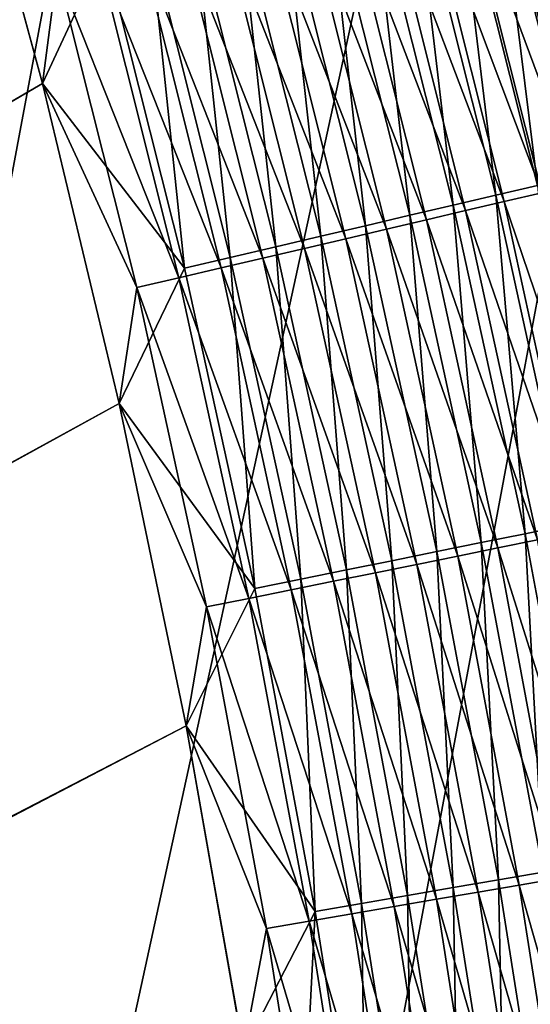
# Model space of a CAD drawing. Header units: metres. Extents: x -1 to 1402, y -1402 to 1.
# Tile 348 of 444: x 1220 to 1239, y -446 to -409. Entities that reach past the tile are written whole.
import ezdxf

# ---------------------------------------------------------------- set-up
doc = ezdxf.new("R2010")
doc.units = ezdxf.units.M

msp = doc.modelspace()

# ---------------------------------------------------------------- linework, layer by layer
at = {"layer": 'None0'}
for points in [[(1220.56311, -411.457306, -500.477753), (1217.352539, -399.679108, -500.477753), (759.270203, -676.616821, -500.477753)], [(762.366577, -676.864197, -503.477753), (1217.35083, -399.679199, -503.477753), (1220.562744, -411.458832, -503.477753)], [(1220.562744, -411.458832, -503.477753), (1217.35083, -399.679199, -503.477753), (1222.862549, -406.516388, -503.315948)], [(1220.56311, -411.457306, -500.477753), (1221.109619, -407.28186, -500.44104), (1217.352539, -399.679108, -500.477753)], [(1240.411377, -414.880615, -498.689392), (1237.340332, -402.641876, -498.686707), (1238.80127, -402.250916, -497.798798)], [(1238.900757, -415.235504, -499.506439), (1235.841064, -403.043121, -499.504211), (1237.340332, -402.641876, -498.686707)], [(1238.900757, -415.235504, -499.506439), (1237.340332, -402.641876, -498.686707), (1240.411377, -414.880615, -498.689392)], [(1241.731689, -414.886963, -494.372833), (1238.657104, -402.595764, -494.369324), (1237.348999, -402.945099, -495.250061)], [(1237.35437, -415.598755, -500.251099), (1234.306396, -403.453827, -500.249329), (1235.841064, -403.043121, -499.504211)], [(1237.35437, -415.598755, -500.251099), (1235.841064, -403.043121, -499.504211), (1238.900757, -415.235504, -499.506439)], [(1240.413574, -415.195862, -495.253052), (1237.348999, -402.945099, -495.250061), (1236.002808, -403.304596, -496.06781)], [(1241.731689, -414.886963, -494.372833), (1237.348999, -402.945099, -495.250061), (1240.413574, -415.195862, -495.253052)], [(1235.775269, -415.969696, -500.921356), (1232.739136, -403.87326, -500.919983), (1234.306396, -403.453827, -500.249329)], [(1235.775269, -415.969696, -500.921356), (1234.306396, -403.453827, -500.249329), (1237.35437, -415.598755, -500.251099)], [(1239.057251, -415.513702, -496.070313), (1236.002808, -403.304596, -496.06781), (1234.621338, -403.673523, -496.820679)], [(1240.413574, -415.195862, -495.253052), (1236.002808, -403.304596, -496.06781), (1239.057251, -415.513702, -496.070313)], [(1234.166626, -416.347595, -501.515411), (1231.142456, -404.300537, -501.514404), (1232.739136, -403.87326, -500.919983)], [(1234.166626, -416.347595, -501.515411), (1232.739136, -403.87326, -500.919983), (1235.775269, -415.969696, -500.921356)], [(1237.665283, -415.839905, -496.822754), (1234.621338, -403.673523, -496.820679), (1233.207153, -404.051178, -497.506805)], [(1239.057251, -415.513702, -496.070313), (1234.621338, -403.673523, -496.820679), (1237.665283, -415.839905, -496.822754)], [(1236.240356, -416.173798, -497.508484), (1233.207153, -404.051178, -497.506805), (1231.763062, -404.436829, -498.124359)], [(1237.665283, -415.839905, -496.822754), (1233.207153, -404.051178, -497.506805), (1236.240356, -416.173798, -497.508484)], [(1232.532227, -416.731506, -502.03241), (1229.520386, -404.734619, -502.031677), (1231.142456, -404.300537, -501.514404)], [(1234.7854, -416.514801, -498.125671), (1231.763062, -404.436829, -498.124359), (1230.29187, -404.829712, -498.671661)], [(1232.532227, -416.731506, -502.03241), (1231.142456, -404.300537, -501.514404), (1234.166626, -416.347595, -501.515411)], [(1236.240356, -416.173798, -497.508484), (1231.763062, -404.436829, -498.124359), (1234.7854, -416.514801, -498.125671)], [(1229.520386, -404.734619, -502.031677), (1230.876587, -417.120422, -502.471619), (1227.877197, -405.174377, -502.471161)], [(1233.303101, -416.862152, -498.672638), (1230.29187, -404.829712, -498.671661), (1228.797363, -405.228851, -499.147858)], [(1230.876587, -417.120422, -502.471619), (1229.520386, -404.734619, -502.031677), (1232.532227, -416.731506, -502.03241)], [(1230.29187, -404.829712, -498.671661), (1233.303101, -416.862152, -498.672638), (1234.7854, -416.514801, -498.125671)], [(1229.203857, -417.513336, -502.832428), (1226.217041, -405.618683, -502.832123), (1227.877197, -405.174377, -502.471161)], [(1228.797363, -405.228851, -499.147858), (1227.283203, -405.633179, -499.552368), (1231.797241, -417.215027, -499.14856)], [(1227.877197, -405.174377, -502.471161), (1230.876587, -417.120422, -502.471619), (1229.203857, -417.513336, -502.832428)], [(1231.797241, -417.215027, -499.14856), (1233.303101, -416.862152, -498.672638), (1228.797363, -405.228851, -499.147858)], [(1226.217041, -405.618683, -502.832123), (1227.518311, -417.909302, -503.114105), (1224.544067, -406.066406, -503.113953)], [(1230.271729, -417.57251, -499.552856), (1227.283203, -405.633179, -499.552368), (1225.75354, -406.041687, -499.884583)], [(1227.518311, -417.909302, -503.114105), (1226.217041, -405.618683, -502.832123), (1229.203857, -417.513336, -502.832428)], [(1227.283203, -405.633179, -499.552368), (1230.271729, -417.57251, -499.552856), (1231.797241, -417.215027, -499.14856)], [(1224.544067, -406.066406, -503.113953), (1225.824219, -418.307281, -503.31601), (1222.862549, -406.516388, -503.315948)], [(1225.75354, -406.041687, -499.884583), (1224.212158, -406.453308, -500.143829), (1228.730469, -417.933685, -499.884857)], [(1224.544067, -406.066406, -503.113953), (1227.518311, -417.909302, -503.114105), (1225.824219, -418.307281, -503.31601)], [(1228.730469, -417.933685, -499.884857), (1230.271729, -417.57251, -499.552856), (1225.75354, -406.041687, -499.884583)], [(1225.824219, -418.307281, -503.31601), (1220.562744, -411.458832, -503.477753), (1222.862549, -406.516388, -503.315948)], [(1227.17749, -418.297638, -500.143951), (1224.212158, -406.453308, -500.143829), (1222.662842, -406.867065, -500.329529)], [(1224.212158, -406.453308, -500.143829), (1227.17749, -418.297638, -500.143951), (1228.730469, -417.933685, -499.884857)], [(1222.662842, -406.867065, -500.329529), (1221.109619, -407.28186, -500.44104), (1225.616577, -418.663422, -500.329559)], [(1225.616577, -418.663422, -500.329559), (1227.17749, -418.297638, -500.143951), (1222.662842, -406.867065, -500.329529)], [(1224.051636, -419.030151, -500.44104), (1221.109619, -407.28186, -500.44104), (1220.56311, -411.457306, -500.477753)], [(1221.109619, -407.28186, -500.44104), (1224.051636, -419.030151, -500.44104), (1225.616577, -418.663422, -500.329559)], [(759.270203, -676.616821, -500.477753), (1223.404785, -423.330414, -500.477753), (1220.56311, -411.457306, -500.477753)], [(1220.562744, -411.458832, -503.477753), (1223.40564, -423.332764, -503.477753), (762.366577, -676.864197, -503.477753)], [(1223.40564, -423.332764, -503.477753), (1220.562744, -411.458832, -503.477753), (1225.824219, -418.307281, -503.31601)], [(1223.404785, -423.330414, -500.477753), (1224.051636, -419.030151, -500.44104), (1220.56311, -411.457306, -500.477753)], [(1240.029907, -427.833282, -500.252777), (1237.35437, -415.598755, -500.251099), (1238.900757, -415.235504, -499.506439)], [(1241.736694, -427.810059, -496.072693), (1239.057251, -415.513702, -496.070313), (1237.665283, -415.839905, -496.822754)], [(1238.440552, -428.156586, -500.922668), (1235.775269, -415.969696, -500.921356), (1237.35437, -415.598755, -500.251099)], [(1240.335693, -428.094269, -496.824707), (1237.665283, -415.839905, -496.822754), (1236.240356, -416.173798, -497.508484)], [(1238.440552, -428.156586, -500.922668), (1237.35437, -415.598755, -500.251099), (1240.029907, -427.833282, -500.252777)], [(1241.736694, -427.810059, -496.072693), (1237.665283, -415.839905, -496.822754), (1240.335693, -428.094269, -496.824707)], [(1236.821411, -428.485962, -501.516418), (1234.166626, -416.347595, -501.515411), (1235.775269, -415.969696, -500.921356)], [(1238.901611, -428.385162, -497.51004), (1236.240356, -416.173798, -497.508484), (1234.7854, -416.514801, -498.125671)], [(1236.821411, -428.485962, -501.516418), (1235.775269, -415.969696, -500.921356), (1238.440552, -428.156586, -500.922668)], [(1240.335693, -428.094269, -496.824707), (1236.240356, -416.173798, -497.508484), (1238.901611, -428.385162, -497.51004)], [(1235.176636, -428.820557, -502.033112), (1232.532227, -416.731506, -502.03241), (1234.166626, -416.347595, -501.515411)], [(1233.303101, -416.862152, -498.672638), (1237.437134, -428.682251, -498.126892), (1234.7854, -416.514801, -498.125671)], [(1235.176636, -428.820557, -502.033112), (1234.166626, -416.347595, -501.515411), (1236.821411, -428.485962, -501.516418)], [(1234.7854, -416.514801, -498.125671), (1237.437134, -428.682251, -498.126892), (1238.901611, -428.385162, -497.51004)], [(1233.510254, -429.159546, -502.472107), (1230.876587, -417.120422, -502.471619), (1232.532227, -416.731506, -502.03241)], [(1235.945313, -428.984894, -498.673553), (1233.303101, -416.862152, -498.672638), (1231.797241, -417.215027, -499.14856)], [(1233.510254, -429.159546, -502.472107), (1232.532227, -416.731506, -502.03241), (1235.176636, -428.820557, -502.033112)], [(1237.437134, -428.682251, -498.126892), (1233.303101, -416.862152, -498.672638), (1235.945313, -428.984894, -498.673553)], [(1230.876587, -417.120422, -502.471619), (1231.826782, -429.502014, -502.832703), (1229.203857, -417.513336, -502.832428)], [(1231.797241, -417.215027, -499.14856), (1230.271729, -417.57251, -499.552856), (1234.429688, -429.292328, -499.149231)], [(1231.826782, -429.502014, -502.832703), (1230.876587, -417.120422, -502.471619), (1233.510254, -429.159546, -502.472107)], [(1234.429688, -429.292328, -499.149231), (1235.945313, -428.984894, -498.673553), (1231.797241, -417.215027, -499.14856)], [(1230.130371, -429.847107, -503.114227), (1227.518311, -417.909302, -503.114105), (1229.203857, -417.513336, -502.832428)], [(1232.894409, -429.60376, -499.553284), (1230.271729, -417.57251, -499.552856), (1228.730469, -417.933685, -499.884857)], [(1229.203857, -417.513336, -502.832428), (1231.826782, -429.502014, -502.832703), (1230.130371, -429.847107, -503.114227)], [(1230.271729, -417.57251, -499.552856), (1232.894409, -429.60376, -499.553284), (1234.429688, -429.292328, -499.149231)], [(1227.518311, -417.909302, -503.114105), (1228.425293, -430.19397, -503.31604), (1225.824219, -418.307281, -503.31601)], [(1228.730469, -417.933685, -499.884857), (1227.17749, -418.297638, -500.143951), (1231.343262, -429.918427, -499.885132)], [(1228.425293, -430.19397, -503.31604), (1227.518311, -417.909302, -503.114105), (1230.130371, -429.847107, -503.114227)], [(1231.343262, -429.918427, -499.885132), (1232.894409, -429.60376, -499.553284), (1228.730469, -417.933685, -499.884857)], [(1228.425293, -430.19397, -503.31604), (1223.40564, -423.332764, -503.477753), (1225.824219, -418.307281, -503.31601)], [(1229.780273, -430.235504, -500.144104), (1227.17749, -418.297638, -500.143951), (1225.616577, -418.663422, -500.329559)], [(1227.17749, -418.297638, -500.143951), (1229.780273, -430.235504, -500.144104), (1231.343262, -429.918427, -499.885132)], [(1225.616577, -418.663422, -500.329559), (1224.051636, -419.030151, -500.44104), (1228.209229, -430.554199, -500.32962)], [(1228.209229, -430.554199, -500.32962), (1229.780273, -430.235504, -500.144104), (1225.616577, -418.663422, -500.329559)], [(1226.634277, -430.873688, -500.44104), (1224.051636, -419.030151, -500.44104), (1223.404785, -423.330414, -500.477753)], [(1224.051636, -419.030151, -500.44104), (1226.634277, -430.873688, -500.44104), (1228.209229, -430.554199, -500.32962)], [(1225.883057, -435.283936, -500.477753), (1223.404785, -423.330414, -500.477753), (759.270203, -676.616821, -500.477753)], [(1223.40564, -423.332764, -503.477753), (1225.884155, -435.286407, -503.477753), (762.366577, -676.864197, -503.477753)], [(1225.883057, -435.283936, -500.477753), (1226.634277, -430.873688, -500.44104), (1223.404785, -423.330414, -500.477753)], [(1225.884155, -435.286407, -503.477753), (1223.40564, -423.332764, -503.477753), (1228.425293, -430.19397, -503.31604)], [(1240.73999, -440.422424, -500.923889), (1238.440552, -428.156586, -500.922668), (1240.029907, -427.833282, -500.252777)], [(1239.111938, -440.704163, -501.517334), (1236.821411, -428.485962, -501.516418), (1238.440552, -428.156586, -500.922668)], [(1239.111938, -440.704163, -501.517334), (1238.440552, -428.156586, -500.922668), (1240.73999, -440.422424, -500.923889)], [(1237.45813, -440.990387, -502.033783), (1235.176636, -428.820557, -502.033112), (1236.821411, -428.485962, -501.516418)], [(1239.723511, -440.927765, -498.128021), (1237.437134, -428.682251, -498.126892), (1235.945313, -428.984894, -498.673553)], [(1237.45813, -440.990387, -502.033783), (1236.821411, -428.485962, -501.516418), (1239.111938, -440.704163, -501.517334)], [(1237.437134, -428.682251, -498.126892), (1241.195923, -440.673767, -497.511505), (1238.901611, -428.385162, -497.51004)], [(1241.195923, -440.673767, -497.511505), (1237.437134, -428.682251, -498.126892), (1239.723511, -440.927765, -498.128021)], [(1235.782837, -441.280365, -502.472534), (1233.510254, -429.159546, -502.472107), (1235.176636, -428.820557, -502.033112)], [(1238.223511, -441.186493, -498.674408), (1235.945313, -428.984894, -498.673553), (1234.429688, -429.292328, -499.149231)], [(1235.782837, -441.280365, -502.472534), (1235.176636, -428.820557, -502.033112), (1237.45813, -440.990387, -502.033783)], [(1239.723511, -440.927765, -498.128021), (1235.945313, -428.984894, -498.673553), (1238.223511, -441.186493, -498.674408)], [(1234.09021, -441.573303, -502.832977), (1231.826782, -429.502014, -502.832703), (1233.510254, -429.159546, -502.472107)], [(1234.429688, -429.292328, -499.149231), (1232.894409, -429.60376, -499.553284), (1236.699707, -441.449341, -499.149841)], [(1234.09021, -441.573303, -502.832977), (1233.510254, -429.159546, -502.472107), (1235.782837, -441.280365, -502.472534)], [(1236.699707, -441.449341, -499.149841), (1238.223511, -441.186493, -498.674408), (1234.429688, -429.292328, -499.149231)], [(1231.826782, -429.502014, -502.832703), (1232.384521, -441.8685, -503.11438), (1230.130371, -429.847107, -503.114227)], [(1235.156128, -441.715637, -499.553711), (1232.894409, -429.60376, -499.553284), (1231.343262, -429.918427, -499.885132)], [(1232.384521, -441.8685, -503.11438), (1231.826782, -429.502014, -502.832703), (1234.09021, -441.573303, -502.832977)], [(1232.894409, -429.60376, -499.553284), (1235.156128, -441.715637, -499.553711), (1236.699707, -441.449341, -499.149841)], [(1230.670166, -442.165222, -503.316071), (1228.425293, -430.19397, -503.31604), (1230.130371, -429.847107, -503.114227)], [(1231.343262, -429.918427, -499.885132), (1229.780273, -430.235504, -500.144104), (1233.596558, -441.98465, -499.885376)], [(1230.130371, -429.847107, -503.114227), (1232.384521, -441.8685, -503.11438), (1230.670166, -442.165222, -503.316071)], [(1233.596558, -441.98465, -499.885376), (1235.156128, -441.715637, -499.553711), (1231.343262, -429.918427, -499.885132)], [(1230.670166, -442.165222, -503.316071), (1225.884155, -435.286407, -503.477753), (1228.425293, -430.19397, -503.31604)], [(1232.025024, -442.255707, -500.144226), (1229.780273, -430.235504, -500.144104), (1228.209229, -430.554199, -500.32962)], [(1229.780273, -430.235504, -500.144104), (1232.025024, -442.255707, -500.144226), (1233.596558, -441.98465, -499.885376)], [(1228.862061, -442.801331, -500.44104), (1226.634277, -430.873688, -500.44104), (1225.883057, -435.283936, -500.477753)], [(1228.209229, -430.554199, -500.32962), (1226.634277, -430.873688, -500.44104), (1230.445557, -442.528168, -500.329651)], [(1226.634277, -430.873688, -500.44104), (1228.862061, -442.801331, -500.44104), (1230.445557, -442.528168, -500.329651)], [(1230.445557, -442.528168, -500.329651), (1232.025024, -442.255707, -500.144226), (1228.209229, -430.554199, -500.32962)], [(1228.003662, -447.304108, -500.477753), (1225.883057, -435.283936, -500.477753), (759.270203, -676.616821, -500.477753)], [(762.366577, -676.864197, -503.477753), (1225.884155, -435.286407, -503.477753), (1228.005249, -447.307983, -503.477753)], [(1228.003662, -447.304108, -500.477753), (1228.862061, -442.801331, -500.44104), (1225.883057, -435.283936, -500.477753)], [(1230.670166, -442.165222, -503.316071), (1228.005249, -447.307983, -503.477753), (1225.884155, -435.286407, -503.477753)], [(1239.383911, -453.231964, -502.034424), (1237.45813, -440.990387, -502.033783), (1239.111938, -440.704163, -501.517334)], [(1237.70105, -453.473877, -502.472992), (1235.782837, -441.280365, -502.472534), (1237.45813, -440.990387, -502.033783)], [(1237.70105, -453.473877, -502.472992), (1237.45813, -440.990387, -502.033783), (1239.383911, -453.231964, -502.034424)], [(1241.651489, -453.242371, -498.129089), (1239.723511, -440.927765, -498.128021), (1238.223511, -441.186493, -498.674408)], [(1236.000854, -453.718262, -502.833221), (1234.09021, -441.573303, -502.832977), (1235.782837, -441.280365, -502.472534)], [(1236.699707, -441.449341, -499.149841), (1235.156128, -441.715637, -499.553711), (1238.614258, -453.677155, -499.150421)], [(1236.000854, -453.718262, -502.833221), (1235.782837, -441.280365, -502.472534), (1237.70105, -453.473877, -502.472992)], [(1240.144775, -453.458069, -498.675232), (1238.223511, -441.186493, -498.674408), (1236.699707, -441.449341, -499.149841)], [(1238.614258, -453.677155, -499.150421), (1240.144775, -453.458069, -498.675232), (1236.699707, -441.449341, -499.149841)], [(1241.651489, -453.242371, -498.129089), (1238.223511, -441.186493, -498.674408), (1240.144775, -453.458069, -498.675232)], [(1232.384521, -441.8685, -503.11438), (1232.565552, -454.212036, -503.316132), (1230.670166, -442.165222, -503.316071)], [(1234.287598, -453.964508, -503.114502), (1232.384521, -441.8685, -503.11438), (1234.09021, -441.573303, -502.832977)], [(1232.565552, -454.212036, -503.316132), (1232.384521, -441.8685, -503.11438), (1234.287598, -453.964508, -503.114502)], [(1237.063721, -453.899109, -499.554108), (1235.156128, -441.715637, -499.553711), (1233.596558, -441.98465, -499.885376)], [(1234.287598, -453.964508, -503.114502), (1234.09021, -441.573303, -502.832977), (1236.000854, -453.718262, -502.833221)], [(1235.156128, -441.715637, -499.553711), (1237.063721, -453.899109, -499.554108), (1238.614258, -453.677155, -499.150421)], [(1229.775879, -459.386505, -503.477753), (1228.005249, -447.307983, -503.477753), (1230.670166, -442.165222, -503.316071)], [(1232.565552, -454.212036, -503.316132), (1229.775879, -459.386505, -503.477753), (1230.670166, -442.165222, -503.316071)], [(1233.596558, -441.98465, -499.885376), (1232.025024, -442.255707, -500.144226), (1235.497192, -454.123352, -499.88562)], [(1235.497192, -454.123352, -499.88562), (1237.063721, -453.899109, -499.554108), (1233.596558, -441.98465, -499.885376)], [(1230.445557, -442.528168, -500.329651), (1228.862061, -442.801331, -500.44104), (1232.332275, -454.576416, -500.329712)], [(1233.918701, -454.349304, -500.144348), (1232.025024, -442.255707, -500.144226), (1230.445557, -442.528168, -500.329651)], [(1232.332275, -454.576416, -500.329712), (1233.918701, -454.349304, -500.144348), (1230.445557, -442.528168, -500.329651)], [(1232.025024, -442.255707, -500.144226), (1233.918701, -454.349304, -500.144348), (1235.497192, -454.123352, -499.88562)], [(1230.741699, -454.804108, -500.44104), (1228.862061, -442.801331, -500.44104), (1228.003662, -447.304108, -500.477753)], [(1228.862061, -442.801331, -500.44104), (1230.741699, -454.804108, -500.44104), (1232.332275, -454.576416, -500.329712)]]:
    msp.add_3dface(points, dxfattribs=at)
at = {"layer": 'None01'}
for points in [[(1150.81958, -781.702271, -521.977783), (1294.119019, -124.129761, -521.977783), (1274.459961, -120.453018, -521.977783)], [(1274.459961, -120.453018, -521.977783), (1274.459961, -120.453018, -541.977783), (1150.81958, -781.702271, -521.977783)], [(1274.459961, -120.453018, -541.977783), (1150.81958, -781.702271, -541.977783), (1150.81958, -781.702271, -521.977783)], [(1294.119019, -124.129761, -541.977783), (1150.81958, -781.702271, -541.977783), (1274.459961, -120.453018, -541.977783)], [(1170.478882, -785.378174, -521.977783), (1294.119019, -124.129761, -521.977783), (1150.81958, -781.702271, -521.977783)], [(1294.119019, -124.129761, -541.977783), (1170.478882, -785.378174, -541.977783), (1150.81958, -781.702271, -541.977783)], [(1170.478882, -785.378174, -521.977783), (1170.478882, -785.378174, -541.977783), (1294.119019, -124.129761, -521.977783)], [(1170.478882, -785.378174, -541.977783), (1294.119019, -124.129761, -541.977783), (1294.119019, -124.129761, -521.977783)]]:
    msp.add_3dface(points, dxfattribs=at)

doc.saveas('drawing.dxf')
